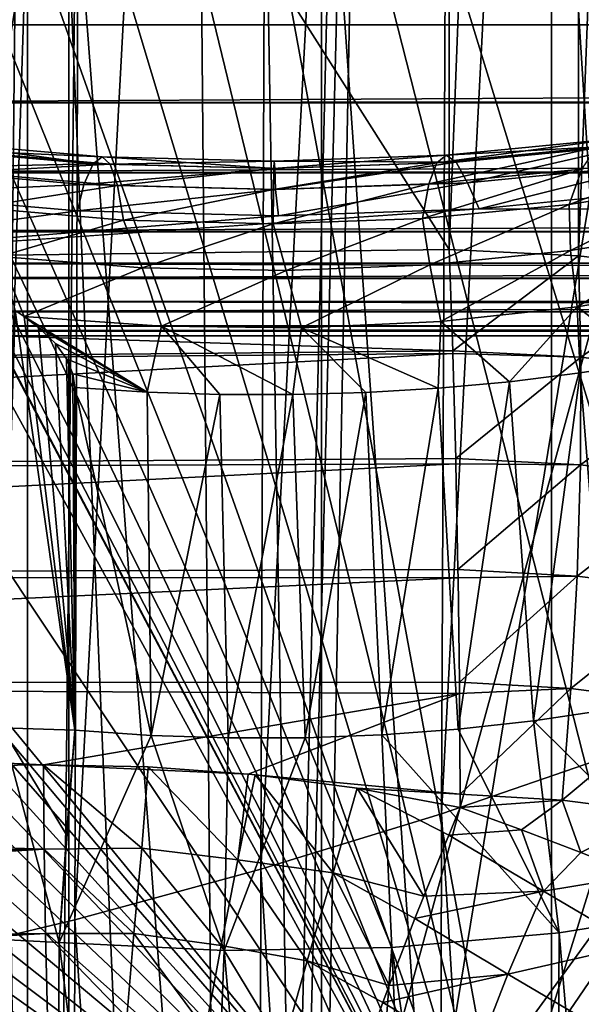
# Model space of a CAD drawing. Header units: metres. Extents: x -109 to 109, y -78 to 121.
# Tile 808 of 1056: x 5.72 to 7.53, y -10.33 to -7.17. Entities that reach past the tile are written whole.
import ezdxf

# ---------------------------------------------------------------- set-up
doc = ezdxf.new("R2010")
doc.units = ezdxf.units.M
doc.layers.add('solid_508554_SW0001', color=7, linetype='CONTINUOUS')

msp = doc.modelspace()

# ---------------------------------------------------------------- linework, layer by layer
at = {"layer": 'solid_508554_SW0001'}
for points in [[(4.682198, 13.057236, -8.693299), (50.351505, -7.183285, 2.992571), (32.970078, 13.057232, -8.693296)], [(4.682198, 13.057236, -8.693299), (4.682198, -7.183285, 2.992571), (50.351505, -7.183285, 2.992571)], [(7.105421, 9.139865, -30.369289), (7.885233, 9.538446, -29.678926), (7.701826, -7.646026, -59.443306)], [(6.246564, 8.785279, -30.98345), (7.105421, 9.139865, -30.369289), (6.602909, -11.652555, -66.38282)], [(7.105421, 9.139865, -30.369289), (6.703133, -11.294334, -65.76236), (6.602909, -11.652555, -66.38282)], [(7.105421, 9.139865, -30.369289), (7.701826, -7.646026, -59.443306), (6.703133, -11.294334, -65.76236)], [(5.316401, 8.477888, -31.515867), (6.246564, 8.785279, -30.98345), (5.346106, -16.050337, -74)], [(6.246564, 8.785279, -30.98345), (5.464356, -15.643112, -73.294662), (5.346106, -16.050337, -74)], [(6.246564, 8.785279, -30.98345), (6.602909, -11.652555, -66.38282), (5.464356, -15.643112, -73.294662)], [(4.309449, -19.587261, 39.529709), (6.423145, -19.82156, 39.123894), (5.319616, 6.470745, 25.474941)], [(6.423145, -19.82156, 39.123894), (6.194343, 5.728376, 25.642593), (5.319616, 6.470745, 25.474941)], [(6.423145, -19.82156, 39.123894), (7.048951, 4.990737, 25.77706), (6.194343, 5.728376, 25.642593)], [(6.423145, -19.82156, 39.123894), (8.487958, -20.147076, 38.560081), (7.048951, 4.990737, 25.77706)], [(8.487958, -20.147076, 38.560081), (7.88396, 4.258576, 25.879211), (7.048951, 4.990737, 25.77706)], [(7.104699, -7.905698, 0.813772), (0, -7.99651, 1.152685), (0, 3.264459, -5.348838)], [(7.104699, -7.905698, 0.813772), (0, 3.264459, -5.348838), (7.104699, 2.925546, -5.439649)], [(7.520929, 2.901545, -5.476306), (7.104699, -7.905698, 0.813772), (7.104699, 2.925546, -5.439649)], [(7.520951, -7.925469, 0.774669), (7.104699, -7.905698, 0.813772), (7.520929, 2.901545, -5.476306)], [(7.520951, -7.925469, 0.774669), (7.520929, 2.901545, -5.476306), (7.927061, 2.848905, -5.562839)], [(7.927058, -7.974061, 0.685805), (7.520951, -7.925469, 0.774669), (7.927061, 2.848905, -5.562839)], [(7.70276, 2.193072, -30.210884), (7.641208, -9.525617, -22.810432), (7.08031, -9.718364, -23.144279)], [(7.132347, 2.005105, -30.536453), (7.70276, 2.193072, -30.210884), (7.08031, -9.718364, -23.144279)], [(-1.615718, 2.032706, -36.279251), (-1.743308, -0.378756, -40.456024), (7.405207, -11.518138, -59.75)], [(0, 1.993013, -36.348), (-1.615718, 2.032706, -36.279251), (7.405207, -11.518138, -59.75)], [(0, 1.993013, -36.348), (7.405207, -11.518138, -59.75), (1.818279, -0.925544, -41.403088)], [(7.132347, 2.005105, -30.536453), (7.08031, -9.718364, -23.144279), (6.500008, -9.896169, -23.452248)], [(6.543624, 1.831825, -30.836584), (7.132347, 2.005105, -30.536453), (6.500008, -9.896169, -23.452248)], [(6.543624, 1.831825, -30.836584), (6.500008, -9.896169, -23.452248), (5.90186, -10.058553, -23.733503)], [(5.938105, 1.673676, -31.110506), (6.543624, 1.831825, -30.836584), (5.90186, -10.058553, -23.733503)], [(5.938105, 1.673676, -31.110506), (5.90186, -10.058553, -23.733503), (5.287587, -10.205049, -23.987244)], [(5.317342, 1.531064, -31.357515), (5.938105, 1.673676, -31.110506), (5.287587, -10.205049, -23.987244)], [(-1.743308, -0.378756, -40.456024), (-1.743309, -0.653439, -40.931789), (7.405207, -11.518138, -59.75)], [(-1.743309, -0.653439, -40.931789), (-1.818279, -0.925544, -41.403088), (7.405207, -11.518138, -59.75)], [(-1.818279, -0.925544, -41.403088), (-1.96679, -1.189955, -41.861061), (7.405207, -11.518138, -59.75)], [(7.405207, -11.518138, -59.75), (1.96679, -1.189955, -41.861061), (1.818279, -0.925544, -41.403088)], [(-1.96679, -1.189955, -41.861061), (-2.186097, -1.441787, -42.297249), (7.405207, -11.518138, -59.75)], [(7.405207, -11.518138, -59.75), (2.186097, -1.441787, -42.297249), (1.96679, -1.189955, -41.861061)], [(5.583411, -1.182484, -37.98772), (5.75, -14.267006, -31.022758), (5.75, -1.179039, -37.981754)], [(5.583411, -1.182484, -37.98772), (5.619512, -14.269849, -31.027683), (5.75, -14.267006, -31.022758)], [(5.75, -1.179039, -37.981754), (5.75, -14.267006, -31.022758), (23.401785, -14.267006, -31.022758)], [(11.492039, -1.179039, -37.981754), (5.75, -1.179039, -37.981754), (23.401785, -14.267006, -31.022758)], [(-2.186097, -1.441787, -42.297249), (-2.472212, -1.676389, -42.70359), (7.405207, -11.518138, -59.75)], [(7.405207, -11.518138, -59.75), (2.472212, -1.676389, -42.70359), (2.186097, -1.441787, -42.297249)], [(-2.472212, -1.676389, -42.70359), (-2.819605, -1.889214, -43.072212), (7.405207, -11.518138, -59.75)], [(7.405207, -11.518138, -59.75), (2.819605, -1.889214, -43.072212), (2.472212, -1.676389, -42.70359)], [(-2.819605, -1.889214, -43.072212), (-3.221321, -2.076128, -43.395958), (7.405207, -11.518138, -59.75)], [(7.405207, -11.518138, -59.75), (3.221321, -2.076128, -43.395958), (2.819605, -1.889214, -43.072212)], [(-3.221321, -2.076128, -43.395958), (-3.670456, -2.23398, -43.669365), (7.405207, -11.518138, -59.75)], [(7.405207, -11.518138, -59.75), (3.670456, -2.23398, -43.669365), (3.221321, -2.076128, -43.395958)], [(-3.670456, -2.23398, -43.669365), (-4.159655, -2.359993, -43.887627), (7.405207, -11.518138, -59.75)], [(7.405207, -11.518138, -59.75), (4.159655, -2.359993, -43.887627), (3.670456, -2.23398, -43.669365)], [(-4.159655, -2.359993, -43.887627), (-4.678047, -2.451293, -44.045765), (7.405207, -11.518138, -59.75)], [(7.405207, -11.518138, -59.75), (4.678047, -2.451293, -44.045765), (4.159655, -2.359993, -43.887627)], [(-4.678047, -2.451293, -44.045765), (-5.212583, -2.506085, -44.140667), (7.405207, -11.518138, -59.75)], [(7.405207, -11.518138, -59.75), (5.212583, -2.506085, -44.140667), (4.678047, -2.451293, -44.045765)], [(-5.75, -2.524144, -44.171944), (-7.405207, -11.518138, -59.75), (7.405207, -11.518138, -59.75)], [(-5.212583, -2.506085, -44.140667), (-5.75, -2.524144, -44.171944), (7.405207, -11.518138, -59.75)], [(7.405207, -11.518138, -59.75), (5.75, -2.524144, -44.171944), (5.212583, -2.506085, -44.140667)], [(8.3873, -7.798312, -53.307072), (8.743739, -6.384935, -50.859032), (5.75, -2.524144, -44.171944)], [(7.920087, -9.595634, -56.420124), (8.3873, -7.798312, -53.307072), (5.75, -2.524144, -44.171944)], [(7.732447, -10.302556, -57.64455), (7.920087, -9.595634, -56.420124), (5.75, -2.524144, -44.171944)], [(7.405207, -11.518138, -59.75), (7.732447, -10.302556, -57.64455), (5.75, -2.524144, -44.171944)], [(5.583411, -3.192911, -41.469883), (5.75, -3.196356, -41.475849), (5.619512, -15.764163, -33.61591)], [(5.75, -3.196356, -41.475849), (5.75, -15.767006, -33.620834), (5.619512, -15.764163, -33.61591)], [(9.659669, -3.196356, -41.475849), (5.75, -15.767006, -33.620834), (5.75, -3.196356, -41.475849)], [(9.659669, -3.196356, -41.475849), (10.359494, -3.21484, -41.464298), (5.75, -15.767006, -33.620834)], [(10.359494, -3.21484, -41.464298), (11.057202, -3.269924, -41.429878), (5.75, -15.767006, -33.620834)], [(11.057202, -3.269924, -41.429878), (11.480465, -3.321346, -41.397747), (5.75, -15.767006, -33.620834)], [(11.480465, -3.321346, -41.397747), (11.621875, -3.341582, -41.385101), (5.75, -15.767006, -33.620834)], [(11.621875, -3.341582, -41.385101), (12.181594, -3.436978, -41.325493), (5.75, -15.767006, -33.620834)], [(12.181594, -3.436978, -41.325493), (12.733762, -3.555581, -41.251381), (5.75, -15.767006, -33.620834)], [(12.733762, -3.555581, -41.251381), (13.2759, -3.696718, -41.163189), (5.75, -15.767006, -33.620834)], [(13.2759, -3.696718, -41.163189), (13.807391, -3.860099, -41.061096), (5.75, -15.767006, -33.620834)], [(13.807391, -3.860099, -41.061096), (14.328628, -4.045819, -40.945045), (5.75, -15.767006, -33.620834)], [(14.328628, -4.045819, -40.945045), (14.839646, -4.253956, -40.814987), (5.75, -15.767006, -33.620834)], [(14.839646, -4.253956, -40.814987), (15.339787, -4.484349, -40.671021), (5.75, -15.767006, -33.620834)], [(15.339787, -4.484349, -40.671021), (15.827065, -4.736159, -40.513672), (5.75, -15.767006, -33.620834)], [(15.827065, -4.736159, -40.513672), (16.298344, -5.007792, -40.343937), (5.75, -15.767006, -33.620834)], [(16.298344, -5.007792, -40.343937), (16.7512, -5.297716, -40.162773), (5.75, -15.767006, -33.620834)], [(16.7512, -5.297716, -40.162773), (17.184731, -5.605155, -39.970665), (5.75, -15.767006, -33.620834)], [(8.091476, -16.248369, -13.56989), (8.091475, -5.359737, -19.856447), (7.433901, -5.751083, -20.568727)], [(17.184731, -5.605155, -39.970665), (17.992445, -6.271349, -39.554379), (5.75, -15.767006, -33.620834)], [(3.969095, -5.655494, 28.520247), (5.913664, -5.877412, 28.135874), (3.879437, -18.35261, 35.280556)], [(7.433904, -16.669548, -14.264944), (7.433901, -5.751083, -20.568727), (6.69489, -6.104142, -21.218948)], [(7.433904, -16.669548, -14.264944), (8.091476, -16.248369, -13.56989), (7.433901, -5.751083, -20.568727)], [(5.913664, -5.877412, 28.135874), (5.7801, -18.569515, 34.904865), (3.879437, -18.35261, 35.280556)], [(5.913664, -5.877412, 28.135874), (7.810618, -6.185591, 27.602091), (5.7801, -18.569515, 34.904865)], [(6.694893, -17.056128, -14.895814), (6.69489, -6.104142, -21.218948), (5.882214, -6.415096, -21.800112)], [(6.694893, -17.056128, -14.895814), (7.433904, -16.669548, -14.264944), (6.69489, -6.104142, -21.218948)], [(7.810618, -6.185591, 27.602091), (7.634212, -18.870733, 34.383137), (5.7801, -18.569515, 34.904865)], [(17.992445, -6.271349, -39.554379), (18.366848, -6.630276, -39.330097), (5.75, -15.767006, -33.620834)], [(5.882217, -17.403954, -15.45569), (5.882214, -6.415096, -21.800112), (5.00458, -6.680497, -22.305765)], [(5.882217, -17.403954, -15.45569), (6.694893, -17.056128, -14.895814), (5.882214, -6.415096, -21.800112)], [(18.366848, -6.630276, -39.330097), (18.720562, -7.005466, -39.095654), (5.75, -15.767006, -33.620834)], [(5.004583, -17.709162, -15.938361), (5.882217, -17.403954, -15.45569), (5.00458, -6.680497, -22.305765)], [(18.720562, -7.005466, -39.095654), (19.051762, -7.39502, -38.852234), (5.75, -15.767006, -33.620834)], [(4.682198, -7.434585, 3.164414), (50.351505, -7.183285, 2.992571), (4.682198, -7.183285, 2.992571)], [(4.682198, -7.434585, 3.164414), (50.351505, -7.386677, 3.127172), (50.351505, -7.183285, 2.992571)], [(4.682198, -7.434585, 3.164414), (50.351505, -7.436496, 3.165949), (50.351505, -7.386677, 3.127172)], [(19.051762, -7.39502, -38.852234), (19.3589, -7.797014, -38.60104), (5.75, -15.767006, -33.620834)], [(4.682198, -7.434585, 3.164414), (4.682198, -7.65876, 3.374446), (50.351505, -7.436496, 3.165949)], [(4.682198, -7.65876, 3.374446), (50.351505, -7.62182, 3.335156), (50.351505, -7.436496, 3.165949)], [(7.065378, -7.62651, 6.947444), (7.637363, -7.550235, 6.788798), (7.095017, -7.602818, 6.68854)], [(7.065378, -7.62651, 6.947444), (7.580186, -7.576779, 7.042763), (7.637363, -7.550235, 6.788798)], [(7.095017, -7.602818, 6.68854), (7.637363, -7.550235, 6.788798), (7.700733, -7.568912, 6.535606)], [(5.385893, -7.579702, 6.515141), (5.960608, -7.630076, 6.41959), (5.323265, -7.643697, 6.269271)], [(5.445164, -7.560472, 6.769279), (5.960608, -7.630076, 6.41959), (5.385893, -7.579702, 6.515141)], [(5.445164, -7.560472, 6.769279), (5.989439, -7.607967, 6.678722), (5.960608, -7.630076, 6.41959)], [(5.499267, -7.586592, 7.023955), (5.989439, -7.607967, 6.678722), (5.445164, -7.560472, 6.769279)], [(5.499267, -7.586592, 7.023955), (6.015933, -7.631445, 6.937983), (5.989439, -7.607967, 6.678722)], [(5.546561, -7.657268, 7.271417), (6.015933, -7.631445, 6.937983), (5.499267, -7.586592, 7.023955)], [(7.040051, -7.695001, 7.19872), (7.580186, -7.576779, 7.042763), (7.065378, -7.62651, 6.947444)], [(7.040051, -7.695001, 7.19872), (7.530973, -7.647735, 7.289783), (7.580186, -7.576779, 7.042763)], [(7.095017, -7.602818, 6.68854), (7.700733, -7.568912, 6.535606), (7.128041, -7.62465, 6.429884)], [(7.128041, -7.62465, 6.429884), (7.700733, -7.568912, 6.535606), (7.163481, -7.691336, 6.179352)], [(7.700733, -7.568912, 6.535606), (7.768408, -7.632236, 6.290904), (7.163481, -7.691336, 6.179352)], [(8.004347, -7.571469, 7.43673), (7.491174, -7.760948, 7.522326), (7.945758, -7.687954, 7.663624)], [(7.530973, -7.647735, 7.289783), (7.491174, -7.760948, 7.522326), (8.004347, -7.571469, 7.43673)], [(4.682198, -7.65876, 3.374446), (50.351505, -7.660202, 3.376024), (50.351505, -7.62182, 3.335156)], [(5.989439, -7.607967, 6.678722), (6.544662, -7.645153, 6.390994), (5.960608, -7.630076, 6.41959)], [(5.989439, -7.607967, 6.678722), (6.542549, -7.622171, 6.651641), (6.544662, -7.645153, 6.390994)], [(6.015933, -7.631445, 6.937983), (6.542549, -7.622171, 6.651641), (5.989439, -7.607967, 6.678722)], [(6.015933, -7.631445, 6.937983), (6.540964, -7.644835, 6.91232), (6.542549, -7.622171, 6.651641)], [(6.540964, -7.644835, 6.91232), (7.095017, -7.602818, 6.68854), (6.542549, -7.622171, 6.651641)], [(6.540964, -7.644835, 6.91232), (7.065378, -7.62651, 6.947444), (7.095017, -7.602818, 6.68854)], [(6.542549, -7.622171, 6.651641), (7.095017, -7.602818, 6.68854), (7.128041, -7.62465, 6.429884)], [(6.542549, -7.622171, 6.651641), (7.128041, -7.62465, 6.429884), (6.544662, -7.645153, 6.390994)], [(5.323265, -7.643697, 6.269271), (5.930333, -7.6971, 6.168471), (5.273603, -7.726098, 6.083122)], [(5.960608, -7.630076, 6.41959), (5.930333, -7.6971, 6.168471), (5.323265, -7.643697, 6.269271)], [(5.546561, -7.657268, 7.271417), (6.039295, -7.699795, 7.189482), (6.015933, -7.631445, 6.937983)], [(5.960608, -7.630076, 6.41959), (6.544662, -7.645153, 6.390994), (5.930333, -7.6971, 6.168471)], [(6.544662, -7.645153, 6.390994), (6.547264, -7.713079, 6.138311), (5.930333, -7.6971, 6.168471)], [(6.039295, -7.699795, 7.189482), (6.540964, -7.644835, 6.91232), (6.015933, -7.631445, 6.937983)], [(6.039295, -7.699795, 7.189482), (6.539976, -7.712452, 7.165099), (6.540964, -7.644835, 6.91232)], [(6.539976, -7.712452, 7.165099), (7.065378, -7.62651, 6.947444), (6.540964, -7.644835, 6.91232)], [(6.539976, -7.712452, 7.165099), (7.040051, -7.695001, 7.19872), (7.065378, -7.62651, 6.947444)], [(6.544662, -7.645153, 6.390994), (7.128041, -7.62465, 6.429884), (6.547264, -7.713079, 6.138311)], [(7.128041, -7.62465, 6.429884), (7.163481, -7.691336, 6.179352), (6.547264, -7.713079, 6.138311)], [(9.210267, -7.834829, -59.631809), (6.703133, -11.294334, -65.76236), (7.701826, -7.646026, -59.443306)], [(7.530973, -7.647735, 7.289783), (7.019771, -7.80621, 7.434718), (7.491174, -7.760948, 7.522326)], [(7.040051, -7.695001, 7.19872), (7.019771, -7.80621, 7.434718), (7.530973, -7.647735, 7.289783)], [(7.163481, -7.691336, 6.179352), (7.768408, -7.632236, 6.290904), (7.201972, -7.774582, 5.991936)], [(7.768408, -7.632236, 6.290904), (7.835374, -7.712528, 6.108643), (7.201972, -7.774582, 5.991936)], [(4.682198, -7.65876, 3.374446), (4.682198, -7.848125, 3.61633), (50.351505, -7.660202, 3.376024)], [(4.682198, -7.848125, 3.61633), (50.351505, -7.82152, 3.577371), (50.351505, -7.660202, 3.376024)], [(5.546561, -7.657268, 7.271417), (5.585598, -7.770346, 7.504137), (6.039295, -7.699795, 7.189482)], [(5.930333, -7.6971, 6.168471), (5.910283, -7.781453, 5.979014), (5.273603, -7.726098, 6.083122)], [(6.039295, -7.699795, 7.189482), (5.585598, -7.770346, 7.504137), (6.058797, -7.810937, 7.425568)], [(5.930333, -7.6971, 6.168471), (6.547264, -7.713079, 6.138311), (5.910283, -7.781453, 5.979014)], [(6.547264, -7.713079, 6.138311), (6.556623, -7.797695, 5.948467), (5.910283, -7.781453, 5.979014)], [(6.039295, -7.699795, 7.189482), (6.058797, -7.810937, 7.425568), (6.539976, -7.712452, 7.165099)], [(6.539976, -7.712452, 7.165099), (6.058797, -7.810937, 7.425568), (6.539583, -7.822966, 7.402286)], [(7.040051, -7.695001, 7.19872), (6.539583, -7.822966, 7.402286), (7.019771, -7.80621, 7.434718)], [(6.539976, -7.712452, 7.165099), (6.539583, -7.822966, 7.402286), (7.040051, -7.695001, 7.19872)], [(6.547264, -7.713079, 6.138311), (7.163481, -7.691336, 6.179352), (6.556623, -7.797695, 5.948467)], [(7.163481, -7.691336, 6.179352), (7.201972, -7.774582, 5.991936), (6.556623, -7.797695, 5.948467)], [(7.201972, -7.774582, 5.991936), (7.835374, -7.712528, 6.108643), (50.351505, -7.94918, 5.663565)], [(7.495411, -7.908638, 7.741745), (7.945758, -7.687954, 7.663624), (7.491174, -7.760948, 7.522326)], [(7.495411, -7.908638, 7.741745), (7.931303, -7.836767, 7.881397), (7.945758, -7.687954, 7.663624)], [(5.273603, -7.726098, 6.083122), (5.910283, -7.781453, 5.979014), (4.682198, -7.94918, 5.663565)], [(7.201972, -7.774582, 5.991936), (50.351505, -7.94918, 5.663565), (4.682198, -7.94918, 5.663565)], [(6.556623, -7.797695, 5.948467), (7.201972, -7.774582, 5.991936), (4.682198, -7.94918, 5.663565)], [(5.662353, -7.927725, 7.704659), (6.058797, -7.810937, 7.425568), (5.585598, -7.770346, 7.504137)], [(7.042938, -7.9542, 7.65322), (7.491174, -7.760948, 7.522326), (7.019771, -7.80621, 7.434718)], [(7.042938, -7.9542, 7.65322), (7.495411, -7.908638, 7.741745), (7.491174, -7.760948, 7.522326)], [(5.910283, -7.781453, 5.979014), (6.556623, -7.797695, 5.948467), (4.682198, -7.94918, 5.663565)], [(5.662353, -7.927725, 7.704659), (6.118682, -7.963812, 7.634541), (6.058797, -7.810937, 7.425568)], [(19.3589, -7.797014, -38.60104), (19.896652, -8.631512, -38.079586), (5.75, -15.767006, -33.620834)], [(6.118682, -7.963812, 7.634541), (6.539583, -7.822966, 7.402286), (6.058797, -7.810937, 7.425568)], [(6.581455, -7.972692, 7.617289), (7.019771, -7.80621, 7.434718), (6.539583, -7.822966, 7.402286)], [(6.581455, -7.972692, 7.617289), (7.042938, -7.9542, 7.65322), (7.019771, -7.80621, 7.434718)], [(4.682198, -7.848125, 3.61633), (50.351505, -7.849135, 3.617851), (50.351505, -7.82152, 3.577371)], [(6.118682, -7.963812, 7.634541), (6.581455, -7.972692, 7.617289), (6.539583, -7.822966, 7.402286)], [(9.210267, -7.834829, -59.631809), (6.602909, -11.652555, -66.38282), (6.703133, -11.294334, -65.76236)], [(9.210267, -7.834829, -59.631809), (8.149921, -11.838249, -66.562546), (6.602909, -11.652555, -66.38282)], [(7.516132, -8.089678, 7.934865), (7.931303, -7.836767, 7.881397), (7.495411, -7.908638, 7.741745)], [(7.516132, -8.089678, 7.934865), (7.937796, -8.017879, 8.074742), (7.931303, -7.836767, 7.881397)], [(4.682198, -7.848125, 3.61633), (4.682198, -7.998211, 3.884359), (50.351505, -7.849135, 3.617851)], [(4.682198, -7.998211, 3.884359), (50.351505, -7.980857, 3.847847), (50.351505, -7.849135, 3.617851)], [(7.116359, -8.231192, 0.971), (0, -7.99651, 1.152685), (7.104699, -7.905698, 0.813772)], [(7.116359, -8.231192, 0.971), (7.104699, -7.905698, 0.813772), (7.520951, -7.925469, 0.774669)], [(5.738611, -8.120246, 7.87581), (6.118682, -7.963812, 7.634541), (5.662353, -7.927725, 7.704659)], [(5.710555, -8.101151, 7.867541), (5.738611, -8.120246, 7.87581), (5.662353, -7.927725, 7.704659)], [(7.077917, -8.136314, 7.84401), (7.495411, -7.908638, 7.741745), (7.042938, -7.9542, 7.65322)], [(7.077917, -8.136314, 7.84401), (7.516132, -8.089678, 7.934865), (7.495411, -7.908638, 7.741745)], [(7.116359, -8.231192, 0.971), (7.520951, -7.925469, 0.774669), (7.528619, -8.25165, 0.930748)], [(7.528619, -8.25165, 0.930748), (7.520951, -7.925469, 0.774669), (7.927058, -7.974061, 0.685805)], [(50.351505, -8.072034, 5.382368), (4.682198, -7.94918, 5.663565), (50.351505, -7.94918, 5.663565)], [(4.682198, -8.072028, 5.382383), (4.682198, -7.94918, 5.663565), (50.351505, -8.072034, 5.382368)], [(5.738611, -8.120246, 7.87581), (6.180662, -8.151505, 7.814415), (6.118682, -7.963812, 7.634541)], [(6.180662, -8.151505, 7.814415), (6.581455, -7.972692, 7.617289), (6.118682, -7.963812, 7.634541)], [(6.63032, -8.157034, 7.803645), (7.042938, -7.9542, 7.65322), (6.581455, -7.972692, 7.617289)], [(6.63032, -8.157034, 7.803645), (7.077917, -8.136314, 7.84401), (7.042938, -7.9542, 7.65322)], [(7.116359, -8.231192, 0.971), (0, -8.301679, 1.302216), (0, -7.99651, 1.152685)], [(4.682198, -7.998211, 3.884359), (50.351505, -7.998848, 3.885735), (50.351505, -7.980857, 3.847847)], [(4.682198, -7.998211, 3.884359), (4.682198, -8.105481, 4.172207), (50.351505, -7.998848, 3.885735)], [(4.682198, -8.105481, 4.172207), (50.351505, -8.095907, 4.13992), (50.351505, -7.998848, 3.885735)], [(6.180662, -8.151505, 7.814415), (6.63032, -8.157034, 7.803645), (6.581455, -7.972692, 7.617289)], [(7.528619, -8.25165, 0.930748), (7.927058, -7.974061, 0.685805), (7.930331, -8.300588, 0.841261)], [(7.516132, -8.089678, 7.934865), (7.747822, -8.26721, 8.156342), (7.937796, -8.017879, 8.074742)], [(4.682198, -8.072028, 5.382383), (50.351505, -8.074221, 5.376054), (50.351505, -8.150424, 5.085683)], [(4.682198, -8.150476, 5.085394), (4.682198, -8.072028, 5.382383), (50.351505, -8.150424, 5.085683)], [(4.682198, -8.072028, 5.382383), (50.351505, -8.072034, 5.382368), (50.351505, -8.074221, 5.376054)], [(4.682198, -8.105481, 4.172207), (50.351505, -8.105815, 4.17337), (50.351505, -8.095907, 4.13992)], [(7.077917, -8.136314, 7.84401), (7.299467, -8.330003, 8.033865), (7.516132, -8.089678, 7.934865)], [(7.516132, -8.089678, 7.934865), (7.299467, -8.330003, 8.033865), (7.52594, -8.302042, 8.088403)], [(7.516132, -8.089678, 7.934865), (7.52594, -8.302042, 8.088403), (7.747822, -8.26721, 8.156342)], [(4.682198, -8.105481, 4.172207), (4.682198, -8.167404, 4.473085), (50.351505, -8.105815, 4.17337)], [(4.682198, -8.167404, 4.473085), (50.351505, -8.163837, 4.446392), (50.351505, -8.105815, 4.17337)], [(5.667032, -9.441908, 8.646461), (5.901908, -9.449577, 8.632853), (5.710555, -8.101151, 7.867541)], [(5.710555, -8.101151, 7.867541), (5.901908, -9.449577, 8.632853), (5.738611, -8.120246, 7.87581)], [(5.784847, -8.155509, 7.892244), (5.738611, -8.120246, 7.87581), (5.901908, -9.449577, 8.632853)], [(5.738611, -8.120246, 7.87581), (6.134173, -8.363513, 7.968504), (6.180662, -8.151505, 7.814415)], [(5.784847, -8.155509, 7.892244), (6.134173, -8.363513, 7.968504), (5.738611, -8.120246, 7.87581)], [(4.682198, -8.150476, 5.085394), (50.351505, -8.150424, 5.085683), (50.351505, -8.152857, 5.072166)], [(4.682198, -8.150476, 5.085394), (50.351505, -8.152857, 5.072166), (50.351505, -8.182505, 4.780493)], [(4.682198, -8.182521, 4.779893), (4.682198, -8.150476, 5.085394), (50.351505, -8.182505, 4.780493)], [(5.839224, -8.207449, 7.918594), (5.784847, -8.155509, 7.892244), (5.901908, -9.449577, 8.632853)], [(5.839224, -8.207449, 7.918594), (6.134173, -8.363513, 7.968504), (5.784847, -8.155509, 7.892244)], [(6.180662, -8.151505, 7.814415), (6.134173, -8.363513, 7.968504), (6.368123, -8.371135, 7.953638)], [(6.180662, -8.151505, 7.814415), (6.368123, -8.371135, 7.953638), (6.602691, -8.371582, 7.952766)], [(6.180662, -8.151505, 7.814415), (6.602691, -8.371582, 7.952766), (6.63032, -8.157034, 7.803645)], [(6.63032, -8.157034, 7.803645), (6.602691, -8.371582, 7.952766), (6.836807, -8.36485, 7.965896)], [(6.63032, -8.157034, 7.803645), (7.069413, -8.35097, 7.992969), (7.077917, -8.136314, 7.84401)], [(6.63032, -8.157034, 7.803645), (6.836807, -8.36485, 7.965896), (7.069413, -8.35097, 7.992969)], [(7.077917, -8.136314, 7.84401), (7.069413, -8.35097, 7.992969), (7.299467, -8.330003, 8.033865)], [(4.682198, -8.167404, 4.473085), (50.351505, -8.167518, 4.473983), (50.351505, -8.163837, 4.446392)], [(4.682198, -8.167404, 4.473085), (4.682198, -8.182521, 4.779893), (50.351505, -8.167518, 4.473983)], [(4.682198, -8.182521, 4.779893), (50.351505, -8.182978, 4.759714), (50.351505, -8.167518, 4.473983)], [(4.682198, -8.182521, 4.779893), (50.351505, -8.182505, 4.780493), (50.351505, -8.182978, 4.759714)], [(5.839224, -8.207449, 7.918594), (5.901908, -9.449577, 8.632853), (5.875348, -8.256816, 7.945263)], [(5.839224, -8.207449, 7.918594), (5.875348, -8.256816, 7.945263), (6.134173, -8.363513, 7.968504)], [(7.11663, -8.239769, 0.974384), (0, -8.301679, 1.302216), (7.116359, -8.231192, 0.971)], [(7.11663, -8.239769, 0.974384), (0, -8.623986, 1.408901), (0, -8.301679, 1.302216)], [(7.11663, -8.239769, 0.974384), (7.125959, -8.576391, 1.079742), (0, -8.623986, 1.408901)], [(7.11663, -8.239769, 0.974384), (7.116359, -8.231192, 0.971), (7.528619, -8.25165, 0.930748)], [(7.11663, -8.239769, 0.974384), (7.528619, -8.25165, 0.930748), (7.125959, -8.576391, 1.079742)], [(7.528619, -8.25165, 0.930748), (7.527033, -8.597133, 1.039025), (7.125959, -8.576391, 1.079742)], [(7.528619, -8.25165, 0.930748), (7.930331, -8.300588, 0.841261), (7.527033, -8.597133, 1.039025)], [(5.875348, -8.256816, 7.945263), (5.901908, -9.449577, 8.632853), (5.895691, -8.304282, 7.971839)], [(5.875348, -8.256816, 7.945263), (5.895691, -8.304282, 7.971839), (6.134173, -8.363513, 7.968504)], [(7.613352, -9.384416, 8.745711), (7.747822, -8.26721, 8.156342), (7.52594, -8.302042, 8.088403)], [(5.895691, -8.304282, 7.971839), (5.901908, -9.449577, 8.632853), (5.901909, -8.348754, 7.997291)], [(5.895691, -8.304282, 7.971839), (5.901909, -8.348754, 7.997291), (6.134173, -8.363513, 7.968504)], [(7.375865, -9.419634, 8.684711), (7.52594, -8.302042, 8.088403), (7.299467, -8.330003, 8.033865)], [(7.375865, -9.419634, 8.684711), (7.613352, -9.384416, 8.745711), (7.52594, -8.302042, 8.088403)], [(7.930331, -8.300588, 0.841261), (7.917374, -8.645512, 0.950507), (7.527033, -8.597133, 1.039025)], [(6.147009, -9.466393, 8.603723), (5.901909, -8.348754, 7.997291), (5.901908, -9.449577, 8.632853)], [(6.147009, -9.466393, 8.603723), (6.134173, -8.363513, 7.968504), (5.901909, -8.348754, 7.997291)], [(7.133754, -9.446387, 8.638372), (7.299467, -8.330003, 8.033865), (7.069413, -8.35097, 7.992969)], [(7.133754, -9.446387, 8.638372), (7.375865, -9.419634, 8.684711), (7.299467, -8.330003, 8.033865)], [(6.147009, -9.466393, 8.603723), (6.368123, -8.371135, 7.953638), (6.134173, -8.363513, 7.968504)], [(6.147009, -9.466393, 8.603723), (6.394431, -9.47452, 8.589646), (6.368123, -8.371135, 7.953638)], [(6.394431, -9.47452, 8.589646), (6.602691, -8.371582, 7.952766), (6.368123, -8.371135, 7.953638)], [(6.394431, -9.47452, 8.589646), (6.642314, -9.473868, 8.590775), (6.602691, -8.371582, 7.952766)], [(6.642314, -9.473868, 8.590775), (6.836807, -8.36485, 7.965896), (6.602691, -8.371582, 7.952766)], [(6.642314, -9.473868, 8.590775), (6.888834, -9.464482, 8.607031), (6.836807, -8.36485, 7.965896)], [(6.888834, -9.464482, 8.607031), (7.069413, -8.35097, 7.992969), (6.836807, -8.36485, 7.965896)], [(6.888834, -9.464482, 8.607031), (7.133754, -9.446387, 8.638372), (7.069413, -8.35097, 7.992969)], [(7.126379, -8.593986, 1.083845), (0, -8.623986, 1.408901), (7.125959, -8.576391, 1.079742)], [(7.126379, -8.593986, 1.083845), (0, -8.957943, 1.470937), (0, -8.623986, 1.408901)], [(7.126379, -8.593986, 1.083845), (7.133283, -8.933727, 1.137526), (0, -8.957943, 1.470937)], [(7.126379, -8.593986, 1.083845), (7.125959, -8.576391, 1.079742), (7.527033, -8.597133, 1.039025)], [(7.126379, -8.593986, 1.083845), (7.527033, -8.597133, 1.039025), (7.133283, -8.933727, 1.137526)], [(7.527033, -8.597133, 1.039025), (7.516214, -8.954348, 1.097037), (7.133283, -8.933727, 1.137526)], [(7.527033, -8.597133, 1.039025), (7.917374, -8.645512, 0.950507), (7.516214, -8.954348, 1.097037)], [(19.896652, -8.631512, -38.079586), (20.330898, -9.503421, -37.534756), (5.75, -15.767006, -33.620834)], [(7.917374, -8.645512, 0.950507), (7.888417, -9.001287, 1.011015), (7.516214, -8.954348, 1.097037)], [(2.431798, -8.834739, 10.697783), (1.000007, -11.25833, 6.5), (5.829629, -13.360118, 2.859597)], [(2.621125, -9.071389, 10.287892), (2.431798, -8.834739, 10.697783), (5.829629, -13.360118, 2.859597)], [(7.133731, -8.960545, 1.139745), (0, -8.957943, 1.470937), (7.133283, -8.933727, 1.137526)], [(7.133731, -8.960545, 1.139745), (7.133283, -8.933727, 1.137526), (7.516214, -8.954348, 1.097037)], [(7.133731, -8.960545, 1.139745), (0, -9.296865, 1.487107), (0, -8.957943, 1.470937)], [(7.133731, -8.960545, 1.139745), (7.138177, -9.295705, 1.14314), (0, -9.296865, 1.487107)], [(7.133731, -8.960545, 1.139745), (7.516214, -8.954348, 1.097037), (7.138177, -9.295705, 1.14314)], [(7.516214, -8.954348, 1.097037), (7.496389, -9.315802, 1.103569), (7.138177, -9.295705, 1.14314)], [(7.516214, -8.954348, 1.097037), (7.888417, -9.001287, 1.011015), (7.496389, -9.315802, 1.103569)], [(7.888417, -9.001287, 1.011015), (7.844068, -9.360452, 1.021514), (7.496389, -9.315802, 1.103569)], [(2.872389, -9.292632, 9.904689), (2.621125, -9.071389, 10.287892), (5.829629, -13.360118, 2.859597)], [(7.138524, -9.331368, 1.140853), (0, -9.296865, 1.487107), (7.138177, -9.295705, 1.14314)], [(5.801324, -9.560843, 1.180426), (0, -9.634995, 1.457165), (0, -9.296865, 1.487107)], [(5.801324, -9.560843, 1.180426), (0, -9.296865, 1.487107), (7.138524, -9.331368, 1.140853)], [(3.181789, -9.495133, 9.553946), (2.872389, -9.292632, 9.904689), (5.829629, -13.360118, 2.859597)], [(7.138524, -9.331368, 1.140853), (7.138177, -9.295705, 1.14314), (7.496389, -9.315802, 1.103569)], [(7.138524, -9.331368, 1.140853), (7.496389, -9.315802, 1.103569), (7.14054, -9.654831, 1.096444)], [(7.496389, -9.315802, 1.103569), (7.467974, -9.673915, 1.058483), (7.14054, -9.654831, 1.096444)], [(7.496389, -9.315802, 1.103569), (7.844068, -9.360452, 1.021514), (7.467974, -9.673915, 1.058483)], [(6.459257, -9.59078, 1.14269), (5.801324, -9.560843, 1.180426), (7.138524, -9.331368, 1.140853)], [(6.459257, -9.59078, 1.14269), (7.138524, -9.331368, 1.140853), (7.14054, -9.654831, 1.096444)], [(7.844068, -9.360452, 1.021514), (7.785255, -9.715472, 0.981786), (7.467974, -9.673915, 1.058483)], [(7.979781, -10.016441, 8.651015), (7.613352, -9.384416, 8.745711), (7.375865, -9.419634, 8.684711)], [(7.458695, -10.100036, 8.506226), (7.375865, -9.419634, 8.684711), (7.133754, -9.446387, 8.638372)], [(7.979781, -10.016441, 8.651015), (7.375865, -9.419634, 8.684711), (7.458695, -10.100036, 8.506226)], [(5.667032, -9.441908, 8.646461), (5.35719, -10.105483, 8.496791), (5.852014, -10.131866, 8.451093)], [(5.875445, -9.786041, 8.543368), (5.901908, -9.449577, 8.632853), (5.667032, -9.441908, 8.646461)], [(5.875445, -9.786041, 8.543368), (5.667032, -9.441908, 8.646461), (5.852014, -10.131866, 8.451093)], [(5.852014, -10.131866, 8.451093), (6.147009, -9.466393, 8.603723), (5.901908, -9.449577, 8.632853)], [(5.875445, -9.786041, 8.543368), (5.852014, -10.131866, 8.451093), (5.901908, -9.449577, 8.632853)], [(7.458695, -10.100036, 8.506226), (7.133754, -9.446387, 8.638372), (6.888834, -9.464482, 8.607031)], [(6.381588, -10.157457, 8.406768), (6.147009, -9.466393, 8.603723), (5.852014, -10.131866, 8.451093)], [(6.381588, -10.157457, 8.406768), (6.394431, -9.47452, 8.589646), (6.147009, -9.466393, 8.603723)], [(6.381588, -10.157457, 8.406768), (6.642314, -9.473868, 8.590775), (6.394431, -9.47452, 8.589646)], [(6.92121, -10.147215, 8.424508), (6.642314, -9.473868, 8.590775), (6.381588, -10.157457, 8.406768)], [(6.92121, -10.147215, 8.424508), (6.888834, -9.464482, 8.607031), (6.642314, -9.473868, 8.590775)], [(7.458695, -10.100036, 8.506226), (6.888834, -9.464482, 8.607031), (6.92121, -10.147215, 8.424508)], [(3.542515, -9.674469, 9.243328), (3.181789, -9.495133, 9.553946), (5.829629, -13.360118, 2.859597)], [(20.330898, -9.503421, -37.534756), (20.661522, -10.411524, -36.967312), (5.75, -15.767006, -33.620834)], [(7.629179, -18.546818, -18.114634), (7.08031, -9.718364, -23.144279), (7.641208, -9.525617, -22.810432)], [(5.80364, -9.831339, 1.156362), (0, -9.634995, 1.457165), (5.801324, -9.560843, 1.180426)], [(6.459257, -9.59078, 1.14269), (6.138094, -9.566845, 1.162714), (5.801324, -9.560843, 1.180426)], [(6.116703, -9.828164, 1.139386), (5.801324, -9.560843, 1.180426), (6.138094, -9.566845, 1.162714)], [(6.116703, -9.828164, 1.139386), (5.80364, -9.831339, 1.156362), (5.801324, -9.560843, 1.180426)], [(6.425938, -9.865747, 1.116517), (6.116703, -9.828164, 1.139386), (6.138094, -9.566845, 1.162714)], [(6.425938, -9.865747, 1.116517), (6.138094, -9.566845, 1.162714), (6.459257, -9.59078, 1.14269)], [(6.425938, -9.865747, 1.116517), (6.459257, -9.59078, 1.14269), (6.481818, -9.593099, 1.14116)], [(6.732098, -9.907396, 1.088245), (6.425938, -9.865747, 1.116517), (6.481818, -9.593099, 1.14116)], [(6.481818, -9.593099, 1.14116), (6.459257, -9.59078, 1.14269), (7.14054, -9.654831, 1.096444)], [(6.80979, -9.636228, 1.116776), (6.481818, -9.593099, 1.14116), (7.14054, -9.654831, 1.096444)], [(6.732098, -9.907396, 1.088245), (6.481818, -9.593099, 1.14116), (6.80979, -9.636228, 1.116776)], [(5.80364, -9.831339, 1.156362), (0, -9.905493, 1.433211), (0, -9.634995, 1.457165)], [(6.732098, -9.907396, 1.088245), (6.80979, -9.636228, 1.116776), (7.023806, -9.982183, 1.054096)], [(6.80979, -9.636228, 1.116776), (7.14054, -9.654831, 1.096444), (7.140653, -9.698351, 1.087141)], [(7.103637, -9.786413, 1.071657), (6.80979, -9.636228, 1.116776), (7.140653, -9.698351, 1.087141)], [(7.023806, -9.982183, 1.054096), (6.80979, -9.636228, 1.116776), (7.103637, -9.786413, 1.071657)], [(3.949192, -9.827986, 8.977428), (3.542515, -9.674469, 9.243328), (5.829629, -13.360118, 2.859597)], [(7.14054, -9.654831, 1.096444), (7.467974, -9.673915, 1.058483), (7.140653, -9.698351, 1.087141)], [(7.467974, -9.673915, 1.058483), (7.337185, -9.769536, 1.053804), (7.140653, -9.698351, 1.087141)], [(7.467974, -9.673915, 1.058483), (7.527971, -9.842305, 1.006029), (7.337185, -9.769536, 1.053804)], [(7.467974, -9.673915, 1.058483), (7.785255, -9.715472, 0.981786), (7.527971, -9.842305, 1.006029)], [(7.103637, -9.786413, 1.071657), (7.140653, -9.698351, 1.087141), (7.337185, -9.769536, 1.053804)], [(7.064215, -18.732988, -18.437092), (6.500008, -9.896169, -23.452248), (7.08031, -9.718364, -23.144279)], [(7.629179, -18.546818, -18.114634), (7.064215, -18.732988, -18.437092), (7.08031, -9.718364, -23.144279)], [(7.785255, -9.715472, 0.981786), (7.713262, -9.916293, 0.944085), (7.527971, -9.842305, 1.006029)], [(7.408147, -9.96684, 0.997939), (7.103637, -9.786413, 1.071657), (7.337185, -9.769536, 1.053804)], [(7.408147, -9.96684, 0.997939), (7.337185, -9.769536, 1.053804), (7.527971, -9.842305, 1.006029)], [(7.023806, -9.982183, 1.054096), (7.103637, -9.786413, 1.071657), (7.408147, -9.96684, 0.997939)], [(5.80364, -9.831339, 1.156362), (0, -10.17662, 1.446145), (0, -9.905493, 1.433211)], [(5.807719, -10.102582, 1.169124), (0, -10.17662, 1.446145), (5.80364, -9.831339, 1.156362)], [(4.393953, -9.952558, 8.761665), (3.949192, -9.827986, 8.977428), (5.829629, -13.360118, 2.859597)], [(6.116703, -9.828164, 1.139386), (6.091562, -10.102608, 1.151985), (5.80364, -9.831339, 1.156362)], [(6.091562, -10.102608, 1.151985), (5.807719, -10.102582, 1.169124), (5.80364, -9.831339, 1.156362)], [(6.371978, -10.141091, 1.130703), (6.091562, -10.102608, 1.151985), (6.116703, -9.828164, 1.139386)], [(6.425938, -9.865747, 1.116517), (6.371978, -10.141091, 1.130703), (6.116703, -9.828164, 1.139386)], [(6.648466, -10.189911, 1.101854), (6.371978, -10.141091, 1.130703), (6.425938, -9.865747, 1.116517)], [(6.732098, -9.907396, 1.088245), (6.648466, -10.189911, 1.101854), (6.425938, -9.865747, 1.116517)], [(7.408147, -9.96684, 0.997939), (7.527971, -9.842305, 1.006029), (7.713262, -9.916293, 0.944085)], [(6.481116, -18.904613, -18.734356), (5.90186, -10.058553, -23.733503), (6.500008, -9.896169, -23.452248)], [(7.064215, -18.732988, -18.437092), (6.481116, -18.904613, -18.734356), (6.500008, -9.896169, -23.452248)], [(6.732098, -9.907396, 1.088245), (6.912107, -10.26973, 1.068421), (6.648466, -10.189911, 1.101854)], [(6.732098, -9.907396, 1.088245), (7.023806, -9.982183, 1.054096), (6.995198, -10.054243, 1.053242)], [(6.732098, -9.907396, 1.088245), (6.995198, -10.054243, 1.053242), (6.912107, -10.26973, 1.068421)], [(7.703175, -10.140572, 0.883781), (7.408147, -9.96684, 0.997939), (7.713262, -9.916293, 0.944085)], [(4.867627, -10.045706, 8.600327), (4.393953, -9.952558, 8.761665), (5.829629, -13.360118, 2.859597)], [(6.995198, -10.054243, 1.053242), (7.023806, -9.982183, 1.054096), (7.408147, -9.96684, 0.997939)], [(7.293872, -10.232722, 0.988456), (6.995198, -10.054243, 1.053242), (7.408147, -9.96684, 0.997939)], [(7.293872, -10.232722, 0.988456), (7.408147, -9.96684, 0.997939), (7.703175, -10.140572, 0.883781)], [(7.979781, -10.016441, 8.651015), (7.458695, -10.100036, 8.506226), (7.77206, -13.762708, 2.162291)], [(5.35719, -10.105483, 8.496791), (4.867627, -10.045706, 8.600327), (5.829629, -13.360118, 2.859597)], [(6.912107, -10.26973, 1.068421), (6.995198, -10.054243, 1.053242), (7.293872, -10.232722, 0.988456)], [(5.881381, -19.061253, -19.005661), (5.287587, -10.205049, -23.987244), (5.90186, -10.058553, -23.733503)], [(6.481116, -18.904613, -18.734356), (5.881381, -19.061253, -19.005661), (5.90186, -10.058553, -23.733503)], [(5.807719, -10.102582, 1.169124), (-0.000001, -10.443834, 1.495784), (0, -10.17662, 1.446145)], [(5.813486, -10.369572, 1.218477), (-0.000001, -10.443834, 1.495784), (5.807719, -10.102582, 1.169124)], [(5.35719, -10.105483, 8.496791), (5.829629, -13.360118, 2.859597), (5.852014, -10.131866, 8.451093)], [(6.069277, -10.372931, 1.202324), (5.813486, -10.369572, 1.218477), (5.807719, -10.102582, 1.169124)], [(6.091562, -10.102608, 1.151985), (6.069277, -10.372931, 1.202324), (5.807719, -10.102582, 1.169124)], [(6.322149, -10.412395, 1.183943), (6.069277, -10.372931, 1.202324), (6.091562, -10.102608, 1.151985)], [(6.371978, -10.141091, 1.130703), (6.322149, -10.412395, 1.183943), (6.091562, -10.102608, 1.151985)], [(7.458695, -10.100036, 8.506226), (6.92121, -10.147215, 8.424508), (7.438425, -13.62795, 2.395699)], [(7.458695, -10.100036, 8.506226), (7.438425, -13.62795, 2.395699), (7.77206, -13.762708, 2.162291)], [(5.852014, -10.131866, 8.451093), (5.829629, -13.360118, 2.859597), (6.256516, -13.382941, 2.820066)], [(6.381588, -10.157457, 8.406768), (5.852014, -10.131866, 8.451093), (6.256516, -13.382941, 2.820066)], [(6.570629, -10.46873, 1.158406), (6.322149, -10.412395, 1.183943), (6.371978, -10.141091, 1.130703)], [(6.648466, -10.189911, 1.101854), (6.570629, -10.46873, 1.158406), (6.371978, -10.141091, 1.130703)], [(6.92121, -10.147215, 8.424508), (6.381588, -10.157457, 8.406768), (6.672672, -13.436022, 2.728127)], [(6.92121, -10.147215, 8.424508), (6.672672, -13.436022, 2.728127), (7.069061, -13.518189, 2.585809)], [(6.92121, -10.147215, 8.424508), (7.069061, -13.518189, 2.585809), (7.438425, -13.62795, 2.395699)], [(7.58282, -10.403934, 0.882731), (7.293872, -10.232722, 0.988456), (7.703175, -10.140572, 0.883781)], [(6.381588, -10.157457, 8.406768), (6.256516, -13.382941, 2.820066), (6.672672, -13.436022, 2.728127)], [(5.881381, -19.061253, -19.005661), (5.266548, -19.202501, -19.250311), (5.287587, -10.205049, -23.987244)], [(6.648466, -10.189911, 1.101854), (6.808194, -10.554031, 1.129678), (6.570629, -10.46873, 1.158406)], [(6.648466, -10.189911, 1.101854), (6.912107, -10.26973, 1.068421), (6.891857, -10.323745, 1.076402)], [(6.648466, -10.189911, 1.101854), (6.891857, -10.323745, 1.076402), (6.808194, -10.554031, 1.129678)], [(6.891857, -10.323745, 1.076402), (6.912107, -10.26973, 1.068421), (7.293872, -10.232722, 0.988456)], [(7.189845, -10.50115, 1.019542), (6.891857, -10.323745, 1.076402), (7.293872, -10.232722, 0.988456)], [(7.189845, -10.50115, 1.019542), (7.293872, -10.232722, 0.988456), (7.58282, -10.403934, 0.882731)], [(8.602108, -11.589325, -59.769997), (7.732447, -10.302556, -57.64455), (7.405207, -11.518138, -59.75)], [(6.808194, -10.554031, 1.129678), (6.891857, -10.323745, 1.076402), (7.189845, -10.50115, 1.019542)]]:
    msp.add_3dface(points, dxfattribs=at)

doc.saveas('drawing.dxf')
